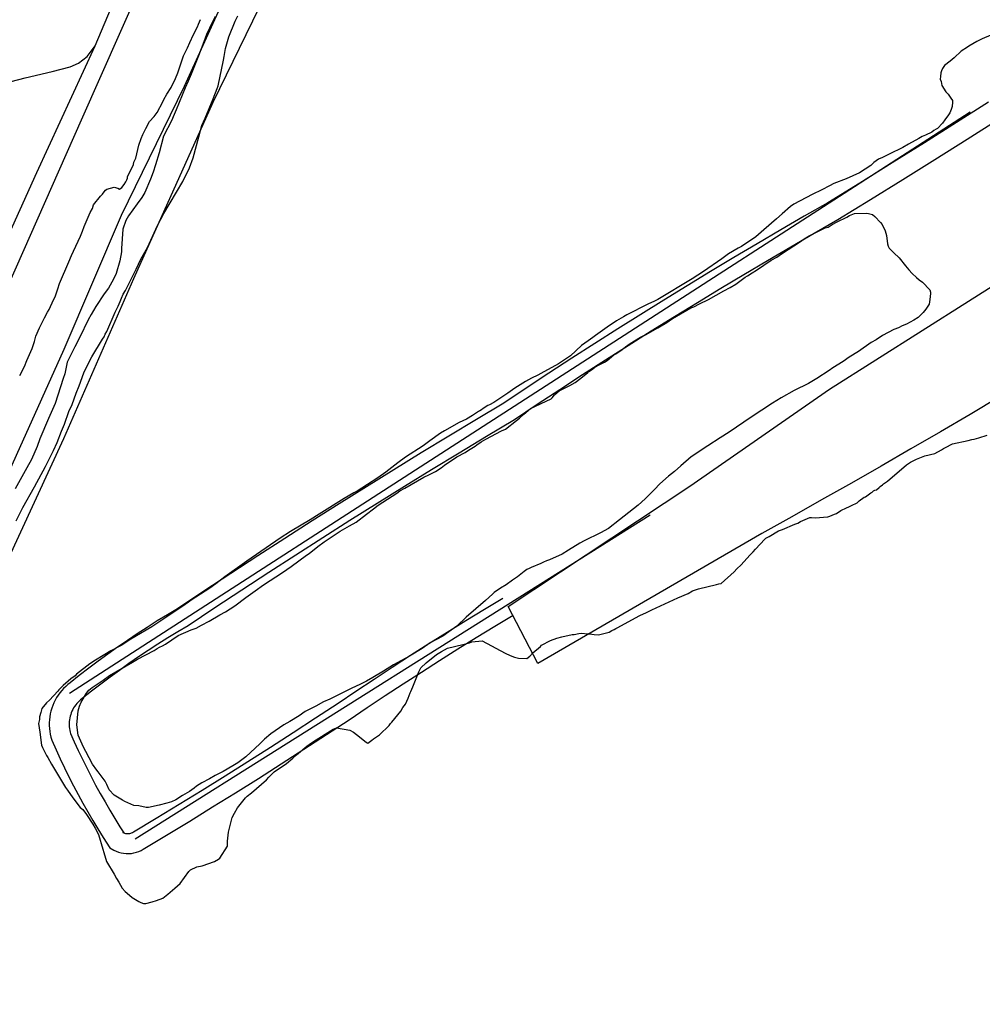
# Model space of a CAD drawing. Extents: x 3683613 to 3738215, y 469626 to 495384.
# Drawn here: x 3699912 to 3701360, y 489859 to 491352 of the extents above; entities that cross this region are included whole.
import ezdxf

# ---------------------------------------------------------------- set-up
doc = ezdxf.new("R2010")
doc.units = 0
for name, color, linetype in [('V-ROAD-CNTR', 7, 'Continuous'), ('V-RUNW-EDGE', 7, 'Continuous'), ('V-SITE-VEGE', 7, 'Continuous'), ('V-TOPO-SHOR', 7, 'Continuous')]:
    doc.layers.add(name, color=color, linetype=linetype)

msp = doc.modelspace()

# ---------------------------------------------------------------- linework, layer by layer
at = {"layer": 'V-ROAD-CNTR'}
for points in [[(3699388.8, 489821.2), (3699585.6, 490249.9), (3699641.1, 490380.1), (3700004.7, 491201.1), (3700498.1, 492314), (3700548, 492426.4), (3700634.5, 492621.2)], [(3701524.7, 491291.4), (3701482.5, 491264), (3701434.4, 491233), (3701386.2, 491202.1), (3701337.8, 491171.4), (3701289.4, 491140.9), (3701240.9, 491110.5)], [(3701370, 491227.4), (3701321.8, 491196.8), (3701273.5, 491166.3), (3701225, 491136)], [(3699986.3, 490337.3), (3701342.2, 491213.1)], [(3701225, 491136), (3701176.5, 491105.8), (3701128, 491075.9), (3701092.7, 491055.7), (3701057.2, 491035.1), (3701021.8, 491014.4), (3700986.5, 490993.5), (3700951.4, 490972.4), (3700916.3, 490951.1), (3700881.4, 490929.6), (3700846.5, 490907.9), (3700811.8, 490886.1), (3700777.2, 490864.1), (3700742.7, 490841.9), (3700708.3, 490819.5), (3700674.1, 490797), (3700640.3, 490774.5), (3700599, 490749.8), (3700557.5, 490724.8), (3700516.1, 490699.5), (3700474.8, 490674.1), (3700433.6, 490648.5), (3700392.5, 490622.7), (3700351.6, 490596.8), (3700310.8, 490570.6), (3700270, 490544.3), (3700229.4, 490517.8), (3700188.9, 490491.1), (3700148.9, 490464.5), (3700133.9, 490455.6), (3700118.7, 490446.2), (3700103.5, 490436.6), (3700088.5, 490426.8), (3700073.6, 490416.8), (3700058.8, 490406.7), (3700044.2, 490396.3), (3700029.7, 490385.7), (3700015.4, 490375), (3700001.2, 490364.1), (3699987.3, 490353), (3699984.2, 490350.7), (3699980.9, 490347.8), (3699977.7, 490344.7), (3699974.8, 490341.4), (3699972, 490338), (3699969.4, 490334.5), (3699967, 490330.8), (3699964.9, 490326.9), (3699962.9, 490323), (3699961.2, 490318.9), (3699959.7, 490314.8), (3699958.5, 490310.6), (3699957.5, 490306.3), (3699956.7, 490301.9), (3699956.2, 490297.6), (3699956, 490293.2), (3699956, 490288.8), (3699956.2, 490284.4), (3699956.7, 490280), (3699957.4, 490275.7), (3699958.4, 490271.4), (3699959.8, 490266.6), (3699966.3, 490252), (3699972.5, 490238.4), (3699979, 490224.9), (3699985.6, 490211.5), (3699992.4, 490198.2), (3699999.4, 490184.9), (3700006.6, 490171.8), (3700014, 490158.7), (3700021.5, 490145.8), (3700029.2, 490133), (3700037.1, 490120.2), (3700047.1, 490104.6), (3700053.1, 490101.2), (3700056.6, 490099.5), (3700060.3, 490098.2), (3700064.1, 490097.1), (3700067.9, 490096.4), (3700071.8, 490096.1), (3700075.7, 490096), (3700079.6, 490096.3), (3700083.5, 490097), (3700087.3, 490097.9), (3700091, 490099.2), (3700094.6, 490100.8), (3700097.6, 490102.5), (3700132.6, 490123.6), (3700167.4, 490144.8), (3700202, 490166.1), (3700236.5, 490187.6), (3700270.9, 490209.2), (3700305.2, 490231), (3700339.3, 490253), (3700373.4, 490275.2), (3700407.4, 490297.6), (3700434.5, 490315.8), (3700461.6, 490333.8), (3700488.8, 490351.6), (3700516.2, 490369.3), (3700543.6, 490386.8), (3700571.2, 490404.1), (3700598.8, 490421.2), (3700626.6, 490438.2), (3700654.5, 490455)], [(3701240.9, 491110.5), (3701192.3, 491080.3), (3701143.4, 491050.1), (3701107.7, 491029.7), (3701072.3, 491009.2), (3701037.1, 490988.5), (3701001.9, 490967.7), (3700966.9, 490946.7), (3700932, 490925.5), (3700897.1, 490904.1), (3700862.4, 490882.5), (3700827.8, 490860.8), (3700793.4, 490838.8), (3700759, 490816.7), (3700724.8, 490794.4), (3700690.6, 490772), (3700656.3, 490749.1), (3700614.4, 490724.1), (3700573, 490699.1), (3700531.7, 490674), (3700490.6, 490648.6), (3700449.5, 490623.1), (3700408.5, 490597.4), (3700367.7, 490571.5), (3700327, 490545.4), (3700286.4, 490519.2), (3700245.9, 490492.7), (3700205.5, 490466.1), (3700164.9, 490439.1), (3700149.5, 490429.9), (3700134.5, 490420.7), (3700119.7, 490411.3), (3700105, 490401.8), (3700090.5, 490392), (3700076, 490382.1), (3700061.7, 490371.9), (3700047.6, 490361.6), (3700033.6, 490351.1), (3700019.7, 490340.4), (3700005.8, 490329.4), (3700003.3, 490327.5), (3700001.2, 490325.7), (3699999.3, 490323.8), (3699997.5, 490321.8), (3699995.8, 490319.7), (3699994.2, 490317.6), (3699992.7, 490315.3), (3699991.4, 490312.9), (3699990.2, 490310.5), (3699989.2, 490308), (3699988.3, 490305.5), (3699987.5, 490302.9), (3699986.9, 490300.3), (3699986.4, 490297.6), (3699986.1, 490294.9), (3699986, 490292.3), (3699986, 490289.6), (3699986.1, 490286.9), (3699986.4, 490284.2), (3699986.9, 490281.5), (3699987.5, 490278.9), (3699988.1, 490276.9), (3699993.6, 490264.4), (3699999.7, 490251.2), (3700006, 490238), (3700012.4, 490225), (3700019, 490212), (3700025.8, 490199.1), (3700032.8, 490186.4), (3700040, 490173.7), (3700047.3, 490161.1), (3700054.8, 490148.6), (3700062.5, 490136.2), (3700068.4, 490127), (3700067, 490127.8), (3700068.2, 490127.2), (3700069.4, 490126.8), (3700070.7, 490126.4), (3700072, 490126.2), (3700073.4, 490126.1), (3700074.7, 490126), (3700076, 490126.1), (3700077.3, 490126.4), (3700078.6, 490126.7), (3700079.9, 490127.1), (3700081.1, 490127.7), (3700082.6, 490128.5), (3700117.1, 490149.3), (3700151.7, 490170.4), (3700186.2, 490191.6), (3700220.6, 490213), (3700254.8, 490234.6), (3700289, 490256.3), (3700323, 490278.2), (3700357, 490300.3), (3700390.8, 490322.5), (3700417.8, 490340.7), (3700445.1, 490358.8), (3700472.5, 490376.8), (3700500, 490394.5), (3700527.6, 490412.1), (3700555.3, 490429.6), (3700583.1, 490446.8), (3700611.1, 490463.9), (3700639, 490480.7)], [(3700860.8, 490605.4), (3700085.4, 490117.5)]]:
    msp.add_lwpolyline(points, dxfattribs=at)
at = {"layer": 'V-RUNW-EDGE'}
msp.add_lwpolyline([(3701386.7, 490783.7), (3701342.3, 490757.4), (3701297.8, 490731.2), (3701253.2, 490705.3), (3701208.5, 490679.5), (3701163.6, 490653.9), (3701118.7, 490628.5), (3701073.7, 490603.3), (3701028.6, 490578.2), (3700691.7, 490382.4), (3700646.8, 490467.9), (3700920.3, 490649.2), (3701130.7, 490795.3), (3701409.5, 490972.2)], dxfattribs=at)
at = {"layer": 'V-SITE-VEGE'}
for points in [[(3700205.9, 491356.6), (3700201.5, 491347.5), (3700192.8, 491329.7), (3700190.9, 491324.1), (3700184.6, 491307.9), (3700180.8, 491297.3), (3700169.7, 491269.5), (3700164.9, 491259.3), (3700160.5, 491249.2), (3700147, 491215.8), (3700142.7, 491205.7), (3700140.7, 491200.6), (3700128.1, 491176.2), (3700121.5, 491151.5), (3700115.8, 491133.3), (3700112.4, 491122.2), (3700108.6, 491111.5), (3700099.9, 491091.3), (3700095.5, 491084.2), (3700088.6, 491074.5), (3700075.4, 491056.2), (3700071.5, 491049.1), (3700066.7, 491036.4), (3700064.7, 491007.2), (3700064.8, 491002.2), (3700062.5, 490988.6), (3700056.8, 490969.4), (3700052.9, 490960.8), (3700045.1, 490947.5), (3700038.7, 490938.9), (3700026, 490919.6), (3700019.2, 490907.9), (3700014.8, 490899.8), (3700002.2, 490873.4), (3699994.4, 490859.2), (3699983.2, 490835.9), (3699979.5, 490818.2), (3699977.1, 490811.6), (3699964.7, 490773.7), (3699955, 490751.4), (3699942, 490720.5), (3699937.7, 490708.9), (3699929.4, 490689.6), (3699922.1, 490676.9), (3699904.6, 490645.4)], [(3700022.8, 491072.8), (3700033.1, 491086.1), (3700036.1, 491089.2), (3700038.6, 491092.7), (3700040.5, 491094.8), (3700042.5, 491096.3), (3700053.5, 491099.5), (3700059.1, 491098.1), (3700061.6, 491096.6), (3700065.1, 491099.2), (3700069, 491103.8), (3700071.5, 491107.4), (3700072.9, 491110.4), (3700073.9, 491113), (3700073.9, 491115), (3700082.6, 491133.7), (3700083.5, 491137.2), (3700086.4, 491143.3), (3700091.1, 491163), (3700094.5, 491172.6), (3700096.9, 491178.7), (3700101.2, 491187.8), (3700107.1, 491198.5), (3700114, 491206.2), (3700118.4, 491211.8), (3700127.2, 491228), (3700128.6, 491231.5), (3700133, 491239.7), (3700139.4, 491249.8), (3700146.2, 491263), (3700149.6, 491271.6), (3700158.2, 491297.4), (3700164, 491309.6), (3700167.4, 491317.2), (3700173.2, 491329.4), (3700179, 491341), (3700180.5, 491345.1), (3700183.8, 491352.2)], [(3700062.6, 490927.2), (3700065, 490932.3), (3700067.4, 490938.4), (3700070.8, 490944), (3700086.8, 490975.9), (3700094.1, 490991.1), (3700103.9, 491008.9), (3700118.9, 491041.8), (3700128.6, 491060.1), (3700156.9, 491107.9), (3700167.1, 491128.7), (3700172.9, 491143.8), (3700181.4, 491175.2), (3700185.6, 491192.3), (3700190.5, 491203.5), (3700203, 491232.8), (3700208.8, 491248), (3700210.2, 491252.1), (3700218.1, 491290.9), (3700219.5, 491296.5), (3700221.3, 491308.6), (3700226.5, 491325.8), (3700235.7, 491349.6), (3700240.1, 491357.7)], [(3701373.3, 491328.7), (3701360.3, 491322.9), (3701352.3, 491318.8), (3701340.4, 491312), (3701338.4, 491310.5), (3701329, 491304.3), (3701318.1, 491294.5), (3701312.1, 491289.4), (3701303.7, 491282.7), (3701300.8, 491278.1), (3701299.3, 491274.6), (3701298.4, 491271.6), (3701298, 491266), (3701297.5, 491262), (3701298.6, 491258.5), (3701299.7, 491252.5), (3701305.9, 491243), (3701309.5, 491239.6), (3701313.1, 491233.6), (3701315.7, 491230.1), (3701315.7, 491227.6), (3701315.3, 491221.1), (3701313.9, 491216.5), (3701312, 491211.5), (3701310, 491208.4)], [(3701310, 491208.4), (3701304.1, 491200.8), (3701300.7, 491195.7), (3701293.3, 491188), (3701291.3, 491187), (3701287.8, 491184.9), (3701284.8, 491182.3), (3701275.4, 491177.7), (3701270.4, 491175.6), (3701264.9, 491172.9), (3701249.5, 491164.1), (3701241, 491159.5), (3701235, 491156.3), (3701226.5, 491152.2), (3701220.6, 491149), (3701210.6, 491144.3), (3701204.6, 491141.7), (3701197.6, 491136.6), (3701192.7, 491132), (3701175.8, 491121.1), (3701155.8, 491112.2), (3701137.4, 491104.9), (3701130.9, 491101.7), (3701118.9, 491095.5), (3701104.5, 491088.7), (3701077.1, 491074.1), (3701072.1, 491070.5), (3701059.2, 491059.3), (3701050.8, 491052.1), (3701032, 491035.1), (3701019.6, 491024.9), (3700998.2, 491010.4), (3700993.3, 491007.8), (3700978.8, 490999), (3700968.4, 490991.8), (3700941.1, 490972.7), (3700923.7, 490961.4), (3700872.4, 490930.3), (3700867, 490927.7), (3700857, 490923.5), (3700825.6, 490907.4), (3700820.6, 490904.3), (3700810.2, 490898), (3700795.7, 490888.7), (3700778.4, 490876.4), (3700774.4, 490873.3), (3700767.4, 490868.1), (3700757.5, 490860.9), (3700740.7, 490845.6), (3700733.2, 490840.4), (3700722.8, 490833.7), (3700695.9, 490819.1), (3700691.4, 490816.5), (3700682, 490811.9), (3700673, 490806.7), (3700657.1, 490796.8), (3700653.6, 490794.3), (3700646.2, 490789.1), (3700625.3, 490775.2), (3700618.8, 490771.5), (3700616.3, 490770.5), (3700609.3, 490766.3), (3700606.9, 490764.3), (3700604.4, 490762.7), (3700602.4, 490761.7), (3700593.4, 490755.5), (3700584, 490750.3), (3700573, 490745.1), (3700551.1, 490732.6), (3700545.1, 490729), (3700528.8, 490717.7), (3700518.8, 490710), (3700492.5, 490692.9), (3700480.6, 490684.2), (3700462.7, 490670.3), (3700450.8, 490662), (3700419.5, 490641.9), (3700414.5, 490639.3), (3700400.1, 490630.5), (3700362.3, 490607.2), (3700348.8, 490598.4), (3700319, 490580.8), (3700303.6, 490571), (3700253.4, 490536.4), (3700220.1, 490512.7), (3700206.7, 490502.4), (3700197.8, 490495.7), (3700169.9, 490477.6), (3700165.5, 490474.5), (3700155.5, 490467.3), (3700117.8, 490442.5), (3700110.3, 490437.4), (3700076.5, 490417.2), (3700065.5, 490409.9), (3700048.6, 490401.1), (3700025.7, 490387.1), (3700017.3, 490381.5), (3699996.9, 490366), (3699995, 490363.5), (3699988.5, 490359.3), (3699977.1, 490349.1)], [(3699911.7, 490816), (3699918.5, 490829.7), (3699922.3, 490838.3), (3699930.1, 490856.5), (3699933.9, 490867.2), (3699935.8, 490875.2), (3699941.1, 490887.9), (3699948.9, 490902.6), (3699953.2, 490911.2), (3699955.7, 490915.3), (3699962.5, 490930), (3699964.9, 490934.6), (3699968.7, 490946.2), (3699971.6, 490954.3), (3699985.6, 490987.2), (3699989.4, 490996.8), (3699992.3, 491003.4), (3700003, 491025.7), (3700005.9, 491033.3), (3700008.8, 491040.4), (3700017.5, 491061.2), (3700020.9, 491067.3), (3700022.8, 491072.8)], [(3700126.6, 490408.6), (3700131.1, 490411.2), (3700149.9, 490424.6), (3700169.9, 490432.9), (3700177.4, 490435.6), (3700185.4, 490439.8), (3700196.8, 490446), (3700212.7, 490455.3), (3700221.2, 490460), (3700235.6, 490468.8), (3700252, 490481.6), (3700265.9, 490491.4), (3700278.8, 490500.7), (3700307.1, 490519.3), (3700320.1, 490528.1), (3700343.4, 490545.1), (3700347.4, 490547.7), (3700360.3, 490558.4), (3700369.7, 490565.6), (3700394, 490581.7), (3700408, 490589.4), (3700417.9, 490595.1), (3700433.8, 490607), (3700444.2, 490615.2), (3700451.2, 490620.4), (3700479.5, 490638.9), (3700484, 490642), (3700491.5, 490646.2), (3700519.8, 490662.8), (3700527.3, 490666.4), (3700537.3, 490671.1), (3700546.2, 490676.8), (3700551.2, 490680.9), (3700569.6, 490693.3), (3700582, 490700.1), (3700587, 490703.7), (3700597.4, 490709.4), (3700599.9, 490711.4), (3700606.4, 490716.1), (3700613.3, 490720.2), (3700636.8, 490732.7), (3700642.7, 490735.3), (3700659.6, 490748.2), (3700664.1, 490751.8), (3700670.5, 490757.9), (3700680.4, 490766.1), (3700711.8, 490780.8), (3700713.3, 490782.3), (3700716.8, 490786.9), (3700723.7, 490793), (3700739.6, 490800.9), (3700747.6, 490805.5), (3700756.5, 490811.7), (3700766.9, 490820.4), (3700768.4, 490822), (3700773.9, 490825.6), (3700777.4, 490828.7), (3700783.8, 490831.8), (3700791.8, 490835.9), (3700795.8, 490838.5), (3700806.2, 490846.8), (3700809.2, 490848.3), (3700818.6, 490855), (3700823.6, 490859.1), (3700830.5, 490864.3), (3700846, 490873.6), (3700854.4, 490877.8), (3700872.4, 490887.6), (3700885.8, 490895.9), (3700894.2, 490901.6), (3700922.1, 490917.7), (3700926.6, 490919.2), (3700935.1, 490923.9), (3700948.5, 490930.2), (3700971.4, 490943.2), (3700980.9, 490948.3), (3700989.4, 490953.5), (3701003.8, 490963.8), (3701007.2, 490965.9), (3701014.2, 490970.5), (3701020.7, 490974.7), (3701043, 490989.7), (3701051.5, 490994.3), (3701059.9, 491000), (3701085.3, 491016.5), (3701092.7, 491021.7), (3701100.2, 491026.3), (3701114.2, 491033.1), (3701124.1, 491038.3), (3701128.6, 491039.4), (3701134.6, 491043.5), (3701142.1, 491047.2), (3701156.5, 491054.5), (3701161, 491057.1), (3701168.5, 491059.7), (3701187.1, 491060.5), (3701189.6, 491060.1), (3701195.2, 491058.2), (3701198.7, 491055.2), (3701207.4, 491046.3), (3701210, 491043.3)], [(3701210, 491043.3), (3701214.7, 491033.9), (3701216.3, 491026.9), (3701218.1, 491014.3), (3701219.1, 491010.8), (3701220.7, 491007.8), (3701222.7, 491005.9), (3701227.3, 491000.9), (3701235.5, 490993), (3701245.3, 490981.1), (3701249.9, 490975.2), (3701255, 490969.7), (3701261.7, 490963.3), (3701265.8, 490959.9), (3701270.8, 490956.4), (3701281.6, 490945), (3701282.7, 490941.5), (3701282.7, 490939.5), (3701281.9, 490930.5), (3701280.5, 490923.4), (3701275.6, 490915.8), (3701271.6, 490910.7), (3701264.2, 490903.5), (3701257.8, 490899.4), (3701246.8, 490893.2), (3701240.3, 490890.5), (3701234.3, 490887.9), (3701227.3, 490885.3), (3701210.4, 490876.4), (3701201, 490869.7), (3701193.5, 490865.6), (3701174.1, 490852.2), (3701160.2, 490843.4), (3701151.3, 490837.2), (3701135.8, 490827.4), (3701130.4, 490823.3), (3701111.5, 490811.4), (3701099, 490804.1), (3701077.6, 490793.2), (3701057.7, 490782.3), (3701044.8, 490774.5), (3701012.5, 490753.3), (3700979.7, 490730.6), (3700966.2, 490721.8), (3700947.3, 490710), (3700922.5, 490693.4), (3700906.6, 490680.1)], [(3699906.4, 490597.2), (3699916.1, 490617), (3699933.7, 490648.5), (3699950.2, 490678.9), (3699962.4, 490702.8), (3699967.7, 490714.9), (3699974.5, 490732.1), (3699978.8, 490742.8), (3699985.5, 490761.5), (3699990.4, 490772.1), (3699996.6, 490789.3), (3700000.9, 490800.5), (3700008.1, 490819.7), (3700013.9, 490832.4), (3700020.3, 490844), (3700036.4, 490870.5), (3700038.9, 490874), (3700040.3, 490878.1), (3700042.7, 490882.1), (3700055.3, 490911.5), (3700059.7, 490920.1), (3700062.6, 490927.2)], [(3700555.8, 490405.4), (3700578.8, 490410.9), (3700588.9, 490413.5), (3700592.4, 490414.6), (3700607.9, 490416.4), (3700642.4, 490397.9), (3700650, 490394), (3700656.6, 490391.6), (3700662.7, 490390.2), (3700675.2, 490389.9), (3700679.7, 490393), (3700684.1, 490398.1), (3700695.5, 490407.9), (3700697, 490409.9), (3700710.5, 490416.7), (3700720, 490420.4), (3700727.5, 490422.5), (3700743, 490425.8), (3700746.5, 490425.9), (3700753.5, 490427.5), (3700757, 490428), (3700767.1, 490426.7), (3700773.1, 490426.3), (3700776.2, 490425.9), (3700782.7, 490425.5), (3700798.7, 490429.3), (3700803.2, 490431.9), (3700806.7, 490433.4), (3700809.2, 490435), (3700811.2, 490436), (3700845, 490454.7), (3700855, 490458.9), (3700863, 490463.1), (3700895.9, 490478.2), (3700902.4, 490480.9), (3700917.9, 490487.7), (3700924.3, 490491.8), (3700933.3, 490494.5), (3700960.4, 490501), (3700963.9, 490502), (3700967.4, 490502.6), (3700987.2, 490520), (3700991.1, 490524.6), (3700997.6, 490530.8), (3701010.9, 490545.1), (3701015.8, 490550.2), (3701019.3, 490554.3), (3701033.1, 490569.6), (3701034.6, 490571.1), (3701039.6, 490573.7), (3701054, 490582), (3701060, 490584.2), (3701078.4, 490592), (3701082.9, 490593.6), (3701086.9, 490596.2), (3701100.9, 490602), (3701103.4, 490602), (3701108.9, 490601.6), (3701128, 490602.9), (3701131, 490604), (3701134.5, 490605.6), (3701138, 490607.1), (3701141, 490608.2), (3701147.5, 490612.8), (3701156.4, 490616.5), (3701159.9, 490618.1), (3701163.9, 490620.2), (3701172.4, 490624.3), (3701175.4, 490627.4), (3701182.8, 490632.6), (3701184.8, 490633.1), (3701192.8, 490639.3), (3701194.7, 490640.3), (3701196.7, 490642.3), (3701198.7, 490643.4), (3701201.2, 490643.9), (3701205.2, 490647), (3701206.7, 490648.6), (3701210.6, 490651.1), (3701212.1, 490652.7), (3701217.8, 490656.9), (3701246.8, 490681.6), (3701252.4, 490685.5), (3701261.5, 490689.9), (3701274.1, 490694.7), (3701289.2, 490698.5), (3701299.4, 490703.9), (3701302.4, 490705.9), (3701305.5, 490707.4), (3701315.6, 490713.2), (3701339.3, 490717.9), (3701344.8, 490719.4), (3701348.4, 490719.8), (3701355.5, 490722.2), (3701368.1, 490726.1)], [(3700906.6, 490680.1), (3700897.2, 490671.4), (3700888.3, 490664.2), (3700875.4, 490652.9), (3700867.1, 490644.2), (3700853.2, 490630.4), (3700842.8, 490620.7), (3700814.6, 490598.5), (3700797.7, 490585.7), (3700785.7, 490578.9), (3700761.3, 490566.9), (3700754.8, 490563.3), (3700737.9, 490553), (3700728, 490546.8), (3700709, 490538.4), (3700704.5, 490536.8), (3700700, 490534.7), (3700696, 490532.6), (3700681.6, 490526.8), (3700678.6, 490525.3), (3700675.1, 490523.7), (3700671.1, 490520.6), (3700660.7, 490512.9), (3700653.2, 490507.7), (3700643.8, 490500.5), (3700635.4, 490495.4), (3700625.9, 490489.2), (3700623.4, 490486.6), (3700612.6, 490476.9), (3700583.8, 490452.2), (3700569.5, 490438.4), (3700557.6, 490429.7), (3700548.6, 490423.5), (3700529.7, 490413.1), (3700517.3, 490404.8), (3700498.4, 490393.4), (3700486.4, 490386.7), (3700474.5, 490380.4), (3700459.1, 490370.6), (3700443.1, 490361.3), (3700433.7, 490355.6), (3700424.7, 490350.9), (3700410.7, 490344.6), (3700383.3, 490331.1), (3700378.3, 490328.5), (3700368.9, 490324.3), (3700357.4, 490318.1), (3700341.5, 490309.7), (3700332, 490303.5), (3700318.1, 490294.8), (3700309.1, 490289.6), (3700289.8, 490276.2), (3700279.9, 490268), (3700272.9, 490261.3), (3700252.2, 490241.8), (3700239.8, 490232.6), (3700232.3, 490227.9), (3700217.9, 490219.6), (3700205.9, 490213.4), (3700197.4, 490208.7), (3700185.5, 490202.5), (3700177.5, 490197.3), (3700174.1, 490194.2), (3700167.1, 490189.6), (3700156.7, 490183.3), (3700146.7, 490177.1), (3700140.2, 490174), (3700133.2, 490171.9), (3700121.7, 490168.7), (3700105.2, 490165.4), (3700101.7, 490165.3), (3700091.1, 490167.6), (3700083.5, 490168.5), (3700069.8, 490174.3), (3700066.3, 490176.2), (3700053.6, 490184.1), (3700046.4, 490192), (3700042.7, 490200), (3700040.1, 490204.9), (3700032.9, 490214.9), (3700029.8, 490218.8), (3700027.8, 490221.8), (3700021.1, 490230.8), (3700011.2, 490249.7), (3700007.6, 490256.2), (3699999.7, 490274.1), (3699997.4, 490289.7), (3699999.6, 490310.8), (3700001.5, 490317.9), (3700003.9, 490324), (3700012.2, 490337.7), (3700015.6, 490341.8), (3700020.6, 490345.9), (3700037, 490357.2), (3700046.9, 490363.9), (3700081.3, 490384.1), (3700088.7, 490388.8), (3700114.1, 490401.8), (3700118.6, 490404.9), (3700122.1, 490407), (3700126.6, 490408.6)], [(3699977.1, 490349.1), (3699975.6, 490347.5), (3699970.2, 490342.4), (3699968.7, 490340.4), (3699956.4, 490327.1), (3699951.9, 490323), (3699945, 490314.3), (3699944.1, 490312.3), (3699943.1, 490308.3), (3699941.2, 490301.7), (3699941.3, 490297.7), (3699939.9, 490291.6), (3699941, 490285.1), (3699941.6, 490278.6), (3699944.5, 490259), (3699945.6, 490255.5), (3699951.8, 490243.6), (3699953.9, 490240.6), (3699959.6, 490230.6), (3699977.7, 490200.3), (3699980.3, 490195.3), (3699983.4, 490191.3), (3699991.6, 490179.9), (3700002.4, 490165.5), (3700006.5, 490162.1), (3700012.2, 490154.6), (3700021.5, 490140.2), (3700025.1, 490134.2), (3700030.3, 490124.8), (3700036.7, 490102.8), (3700038.3, 490097.8), (3700042.1, 490083.8), (3700053.5, 490064.8), (3700057.1, 490058.4), (3700060.7, 490052.9), (3700065.9, 490043.9), (3700070.5, 490039), (3700076.6, 490033.1), (3700080.7, 490029.6), (3700090.9, 490023.8), (3700093.9, 490022.3), (3700098, 490020.9), (3700101.5, 490020.9), (3700111, 490023.1), (3700117.5, 490025.2), (3700127, 490028.9), (3700134.4, 490034.6), (3700145.3, 490043.8), (3700153.3, 490051), (3700166, 490068.8), (3700168.5, 490071.4), (3700178, 490076.1), (3700186, 490077.7), (3700205, 490084.1), (3700210.9, 490087.7), (3700212.9, 490089.2), (3700224.2, 490107), (3700224.5, 490114.6), (3700225.8, 490128.2), (3700231.5, 490150.4), (3700234.9, 490157), (3700239.3, 490164.6), (3700251.6, 490179.9), (3700254, 490182.5), (3700260.5, 490187.6), (3700283.3, 490207.1), (3700286.7, 490211.2), (3700294.6, 490218.9), (3700313, 490231.8), (3700322.9, 490239.5), (3700328.4, 490244.6), (3700343.7, 490257.9), (3700347.2, 490260), (3700353.6, 490264.7), (3700379.5, 490280.7), (3700382.5, 490282.8), (3700388.5, 490285.4), (3700408.7, 490281.7), (3700414.2, 490278.8), (3700422.9, 490271.9), (3700433.6, 490263), (3700435.6, 490262.1), (3700441.6, 490266.7), (3700444.1, 490268.7), (3700453, 490274.9), (3700467.9, 490288.8), (3700469.8, 490291.8), (3700471.8, 490293.9), (3700485.1, 490310.2), (3700488.5, 490315.8), (3700492.4, 490320.9), (3700496.3, 490330), (3700499.2, 490338.1), (3700500.6, 490340.1), (3700503.5, 490347.2), (3700512.2, 490369.5), (3700515.6, 490375.6), (3700523.5, 490383.2), (3700538.9, 490395.6), (3700546.4, 490400.2), (3700555.8, 490405.4)]]:
    msp.add_lwpolyline(points, dxfattribs=at)
at = {"layer": 'V-TOPO-SHOR'}
for points in [[(3700580.3, 492202.6), (3700504.4, 492036.7), (3700427, 491856.9), (3700340.1, 491659.7), (3700251.1, 491453.2), (3700159.1, 491251.3), (3700064.1, 491056.8), (3699977.9, 490855), (3699872.1, 490620.7), (3699761.8, 490348.8), (3699668.8, 490139.4), (3699576.1, 489948.4), (3699503.6, 489784.3)], [(3700619.9, 492177.4), (3700538.3, 492003.2), (3700423.9, 491706.5), (3700331.9, 491493), (3700202.4, 491226.9), (3700082.8, 490961.6), (3699977.3, 490720.5), (3699891.9, 490535.1), (3699781.4, 490278.7), (3699700.7, 490120.9), (3699649, 490006.8), (3699636.8, 489973.3), (3699625.1, 489942.7), (3699549.3, 489769.2)], [(3699331.9, 491078.6), (3699372.2, 491102.3), (3699403.7, 491120), (3699441.8, 491133), (3699461.1, 491139.3), (3699486.9, 491146.8), (3699502.8, 491151.2), (3699546.1, 491166.1), (3699592.5, 491178.1), (3699703.9, 491207.8), (3699919.8, 491264.1), (3699960.3, 491273.6), (3699987.3, 491280.6), (3700000.2, 491286.1), (3700013, 491296.3), (3700025.1, 491312.5), (3700119, 491535.2), (3700208.5, 491741.3), (3700329.1, 492022.2), (3700353.9, 492091.1)], [(3699248.9, 490671.1), (3699325, 490700.1), (3699374.8, 490718.1), (3699441, 490742.3), (3699496.1, 490760.3), (3699546.6, 490771.8), (3699582.9, 490782.5), (3699663.8, 490807.5), (3699751.2, 490830.8), (3699802.2, 490845.9), (3699824.2, 490871), (3699841.2, 490909), (3699937.1, 491121.7), (3700025.1, 491312.5)]]:
    msp.add_lwpolyline(points, dxfattribs=at)

doc.saveas('drawing.dxf')
